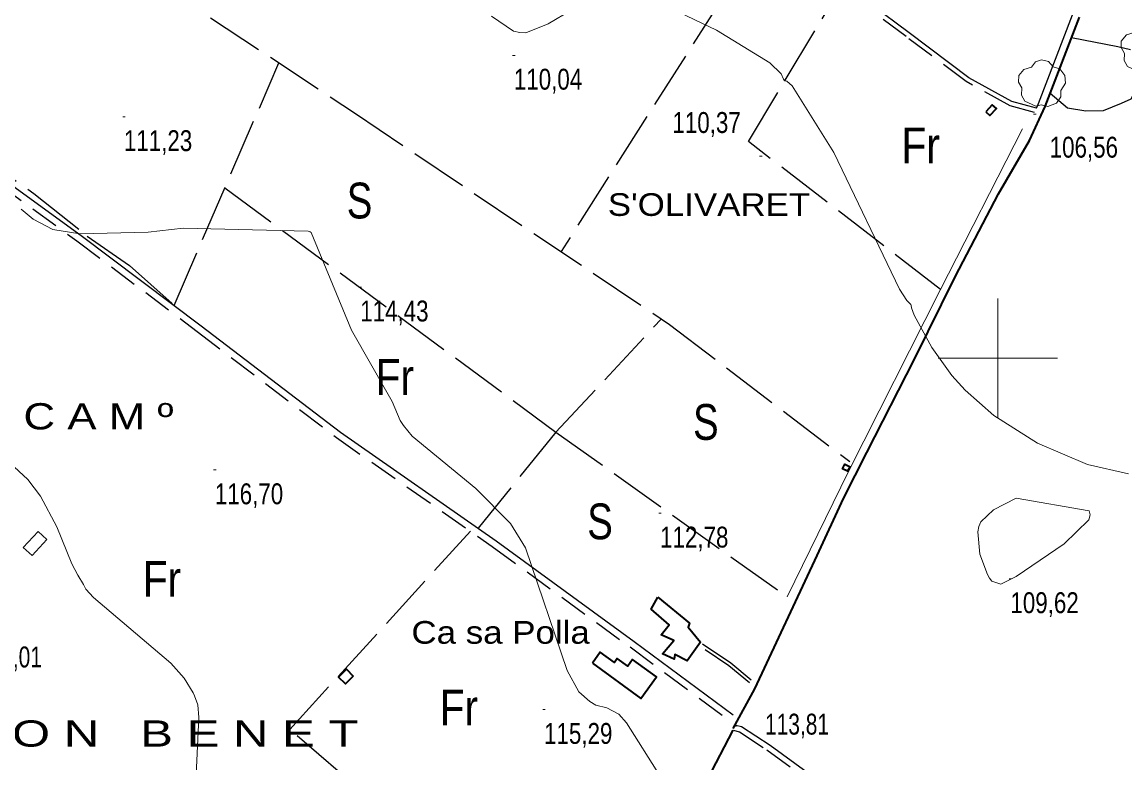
# Model space of a CAD drawing. Extents: x 483840 to 488445, y 4386047 to 4389027.
# Drawn here: x 485591.3 to 486053.3, y 4386830.5 to 4387140.8 of the extents above; entities that cross this region are included whole.
import ezdxf
from ezdxf.enums import TextEntityAlignment as Align

# ---------------------------------------------------------------- set-up
doc = ezdxf.new("R2010")
doc.units = 0
doc.header["$LTSCALE"] = 4
doc.linetypes.add('LONG_DASHED', pattern=[7.5, 6, -1.5])
doc.linetypes.add('MEDIUM_DASHED', pattern=[4.5, 3, -1.5])
for name, color, linetype, lineweight in [('1', 7, 'Continuous', 13), ('21', 7, 'Continuous', 25), ('25', 7, 'LONG_DASHED', 25), ('29', 7, 'Continuous', 13), ('38', 7, 'Continuous', 25), ('47', 7, 'Continuous', 35), ('51', 7, 'Continuous', 13), ('6', 7, 'Continuous', 35), ('7', 7, 'Continuous', 13), ('9', 7, 'Continuous', 13)]:
    doc.layers.add(name, color=color, linetype=linetype, lineweight=lineweight)
doc.layers.add('31', color=7, linetype='Continuous')
doc.layers.add('5', color=7, linetype='Continuous')

msp = doc.modelspace()

# ---------------------------------------------------------------- linework, layer by layer
at = {"layer": '1'}
for p, q in [((486000, 4387025), (486000, 4386975)), ((485975, 4387000), (486025, 4387000))]:
    msp.add_line(p, q, dxfattribs=at)
at = {"layer": '21'}
msp.add_lwpolyline([(485597.97, 4386927.51), (485591.79, 4386920.69), (485595.49, 4386917.34), (485601.67, 4386924.16)], close=True, dxfattribs=at)
at = {"layer": '25'}
for p, q in [((485885.23, 4387151.92), (485817.05, 4387044.68)), ((485654.95, 4387022.15), (485698.85, 4387123.71)), ((485636.25, 4387038.92), (485654.95, 4387022.15)), ((485814.89, 4386969.12), (485782.33, 4386928.83)), ((485814.89, 4386969.12), (485911.82, 4386900.05))]:
    msp.add_line(p, q, dxfattribs=at)
for points in [[(485448.2, 4387293.61), (485543.01, 4387229.64), (485645.26, 4387159.22), (485730.89, 4387102.47), (485862.44, 4387014.22), (485938, 4386956.71)], [(485448.2, 4387168.43), (485452.21, 4387165.66), (485473.09, 4387151.63), (485526.03, 4387117.86), (485569.13, 4387088.05), (485596.24, 4387068.98), (485618.57, 4387051.18), (485636.25, 4387038.92)], [(485976.06, 4387028.86), (485895.5, 4387090.8), (485933.9, 4387154.73)], [(486030.91, 4387134.35), (486050.27, 4387130.61), (486055.65, 4387129.33)], [(486065.23, 4387125.71), (486055.73, 4387108.54), (486051.65, 4387106.65), (486044.18, 4387103.68), (486036.9, 4387103.49), (486029.19, 4387104.8), (486021.89, 4387110.94)], [(485676.23, 4387071.39), (485814.89, 4386969.12), (485859.1, 4387016.47)], [(485833.08, 4386735.63), (485792.72, 4386767.29), (485703.48, 4386844.59), (485779.07, 4386927.62)]]:
    msp.add_lwpolyline(points, dxfattribs=at)
at = {"layer": '29'}
for points in [[(486058.9, 4387120.06), (486054.36, 4387122.18), (486052.95, 4387124.72), (486053.05, 4387127.7), (486051.68, 4387130.11), (486051.72, 4387132.86), (486053.88, 4387135.46), (486057.07, 4387136.46), (486058.72, 4387138.65), (486061.29, 4387139.48), (486064.15, 4387138.83), (486066.1, 4387136.56), (486068.91, 4387135.74), (486071.04, 4387132.89), (486071.28, 4387129.76), (486069.4, 4387126.61), (486069.4, 4387123.93), (486067.58, 4387121.32), (486063.96, 4387119.98), (486061.19, 4387120.61)], [(486015.92, 4387105.59), (486011.38, 4387107.71), (486009.97, 4387110.25), (486010.07, 4387113.23), (486008.7, 4387115.64), (486008.74, 4387118.39), (486010.9, 4387120.99), (486014.09, 4387121.99), (486015.74, 4387124.18), (486018.31, 4387125.01), (486021.17, 4387124.36), (486023.12, 4387122.09), (486025.93, 4387121.27), (486028.06, 4387118.42), (486028.3, 4387115.29), (486026.42, 4387112.14), (486026.42, 4387109.46), (486024.6, 4387106.85), (486020.98, 4387105.51), (486018.21, 4387106.14)]]:
    msp.add_lwpolyline(points, close=True, dxfattribs=at)
at = {"layer": '38'}
for points in [[(485448.2, 4387164.02), (485489.08, 4387138.6), (485538.19, 4387106.13), (485582.81, 4387075.52), (485615.98, 4387051.44), (485666.34, 4387013.57), (485724.65, 4386969.08), (485789.92, 4386923.52), (485847.65, 4386881.4), (485889.12, 4386850.66)], [(486016.14, 4387104.78), (486005.85, 4387107.59), (485987.86, 4387117.51), (485962.83, 4387136.28), (485947.14, 4387147.99)], [(486016.14, 4387104.78), (486017, 4387106.66), (486031.31, 4387143.8)], [(485896.62, 4386865.24), (485888.17, 4386872.27), (485876.32, 4386880.26)], [(485890.29, 4386846.37), (485892.68, 4386845.76), (485904.61, 4386837.94), (485991.43, 4386774.57), (486075.43, 4386714), (486106.83, 4386690.59), (486181.84, 4386636.1)]]:
    msp.add_lwpolyline(points, dxfattribs=at)
at = {"layer": '38', "linetype": 'MEDIUM_DASHED'}
for points in [[(485448.2, 4387160.65), (485487.54, 4387136.19), (485536.59, 4387103.76), (485581.17, 4387073.18), (485614.28, 4387049.14), (485664.62, 4387011.29), (485722.96, 4386966.77), (485788.26, 4386921.19), (485845.96, 4386879.09), (485887.79, 4386848.1)], [(486015.31, 4387102.98), (486005.11, 4387105.76), (485986.79, 4387115.86), (485961.66, 4387134.71), (485946, 4387146.4)], [(485896.05, 4386864.02), (485887.39, 4386871.22), (485875.59, 4386879.18)], [(485889.18, 4386844.24), (485891.73, 4386843.59), (485903.27, 4386836.02), (485990.05, 4386772.67), (486074.05, 4386712.12), (486105.44, 4386688.71), (486180.46, 4386634.2)]]:
    msp.add_lwpolyline(points, dxfattribs=at)
at = {"layer": '47'}
for points in [[(485994.95, 4387103.19), (485996.68, 4387101.62), (485999.4, 4387104.62), (485997.67, 4387106.19)], [(485938.19, 4386954.6), (485937.04, 4386952.67), (485934.95, 4386953.67), (485935.96, 4386955.61)], [(485857.65, 4386899.93), (485870.85, 4386889.01), (485870.3, 4386887.37), (485875.46, 4386881.14), (485869.87, 4386873.27), (485864.66, 4386875.89), (485864.48, 4386874.02), (485859.48, 4386876.27), (485864.29, 4386881.83), (485859, 4386884.23), (485862.28, 4386888.31), (485854.8, 4386894.87)], [(485830.16, 4386872.26), (485850.51, 4386857.56), (485857.03, 4386866.6), (485847.03, 4386873.8), (485845.04, 4386871.05), (485840.59, 4386874.26), (485839.39, 4386872.59), (485833.38, 4386876.89)], [(485729.99, 4386866.94), (485726.7, 4386863.6), (485723.83, 4386866.43), (485727.12, 4386869.77)]]:
    msp.add_lwpolyline(points, close=True, dxfattribs=at)
at = {"layer": '51'}
msp.add_lwpolyline([(486010.3, 4387096.14), (485975.87, 4387028.5), (485937.44, 4386952.59), (485911.82, 4386900.05)], dxfattribs=at)
at = {"layer": '6'}
for points in [[(485889.1, 4386844.91), (485898.22, 4386861.52), (485924.32, 4386917.39), (485935.38, 4386941.3), (485945.1, 4386960.49), (485965.17, 4386999.61), (485982.1, 4387034.09), (486000.35, 4387068.9), (486013.22, 4387091.19), (486019.79, 4387105.48), (486034.18, 4387142.83)], [(485772.9, 4386620.73), (485793.92, 4386659.02), (485816.04, 4386701.22), (485833.41, 4386729.64), (485844.8, 4386751.93), (485852.09, 4386767.68), (485860.52, 4386785.33), (485878.39, 4386823.62), (485889.18, 4386844.24)]]:
    msp.add_lwpolyline(points, dxfattribs=at)
at = {"layer": '7'}
for p, q in [((485796.77, 4387126.88), (485797.77, 4387126.88)), ((486015, 4387102.29), (486016, 4387102.29)), ((485633.42, 4387101.15), (485634.42, 4387101.15)), ((485900.24, 4387084.65), (485901.24, 4387084.65)), ((485732.42, 4387029.8), (485733.42, 4387029.8)), ((485671.52, 4386953.24), (485672.52, 4386953.24)), ((485858.03, 4386935.11), (485859.03, 4386935.11)), ((486004.78, 4386907.64), (486005.78, 4386907.64)), ((485809.43, 4386852.89), (485810.43, 4386852.89)), ((485889.54, 4386845.89), (485890.54, 4386845.89))]:
    msp.add_line(p, q, dxfattribs=at)
at = {"layer": '9'}
for points in [[(485787.89, 4387143.25), (485797.14, 4387137), (485799.71, 4387136.4), (485802.28, 4387136.3), (485811.58, 4387140.07), (485821.6, 4387145.92)], [(485863.47, 4387146.33), (485882.23, 4387137.43), (485904.53, 4387123.76), (485909.27, 4387119.16), (485910.23, 4387116.88), (485910.48, 4387116.49), (485910.74, 4387116.2), (485911.63, 4387116.02)], [(485911.63, 4387116.02), (485913.79, 4387114.14), (485931.37, 4387086.23), (485958.78, 4387028.9), (485961.92, 4387024.25), (485963.3, 4387022.84), (485963.54, 4387022.49), (485963.71, 4387022.16), (485963.81, 4387021.12), (485964.94, 4387018.01), (485972.42, 4387004.55), (485980.69, 4386992.85), (485986.31, 4386986.67), (485998.34, 4386976.07), (486016.61, 4386964.39), (486037.6, 4386955.56), (486054.78, 4386951.66)], [(485824.56, 4386860.33), (485819.64, 4386869.25), (485802.14, 4386920.56), (485795.81, 4386930.79), (485781.34, 4386945.49), (485754.74, 4386967.37), (485751.09, 4386971.81), (485749.7, 4386973.91), (485746.27, 4386981.97), (485729.24, 4387011.78), (485712.42, 4387052.72), (485712.02, 4387052.96), (485711.73, 4387053.06), (485711.07, 4387053.2), (485658.8, 4387054.48), (485644.14, 4387052.82), (485615.43, 4387052.06), (485604.19, 4387053.99), (485595.88, 4387058.29), (485590.9, 4387062.51)], [(485663.95, 4386819.49), (485665.38, 4386849.5), (485664.96, 4386854.88), (485663.56, 4386858.7), (485662.98, 4386859.88), (485659.22, 4386865.99), (485653.55, 4386872.38), (485621.21, 4386899.77), (485617.93, 4386903.37), (485617.02, 4386905.32), (485614.65, 4386909.12), (485612.15, 4386913.89), (485605.9, 4386929.37), (485599.05, 4386942.29), (485593.64, 4386949.28), (485559.39, 4386980.94)], [(485858.51, 4386825.06), (485844.45, 4386847.38), (485841.28, 4386851), (485836.24, 4386853.64), (485831.66, 4386854.76), (485829.12, 4386856.21), (485824.56, 4386860.33)]]:
    msp.add_lwpolyline(points, dxfattribs=at)
msp.add_lwpolyline([(486007.74, 4386941.36), (486038.24, 4386936.09), (486038.65, 4386934.38), (486038.08, 4386932.34), (486027.73, 4386922.29), (486007.69, 4386908.64), (486001.24, 4386905.41), (485997.52, 4386906.68), (485996.56, 4386907.86), (485995.62, 4386909.39), (485992.51, 4386917.92), (485991.61, 4386927.39), (485992.08, 4386929.52), (485992.86, 4386931.44), (485998.26, 4386936.58)], close=True, dxfattribs=at)

# ---------------------------------------------------------------- texts
at = {"layer": '31'}
for s, width, p in [('Fr', 0.85, (485967.69, 4387081.66)), ('S', 0.8, (485732.64, 4387058.57)), ('Fr', 0.85, (485747.41, 4386984.67)), ('S', 0.8, (485877.7, 4386965.85)), ('S', 0.8, (485833.38, 4386924.2)), ('Fr', 0.85, (485649.87, 4386900.1)), ('Fr', 0.85, (485774.27, 4386846.26))]:
    msp.add_text(s, height=15, dxfattribs=dict(at, width=width)).set_placement(p, align=Align.CENTER)
at = {"layer": '5'}
for s, height, width, p in [("S'OLIVARET", 9.5, 1.15, (485921.41, 4387059.64)), ('B A I X   D E S   C A M º', 10.99, 1.25, (485654.69, 4386970.21)), ('S O N   B E N E T', 10.99, 1.4, (485732.21, 4386837.36))]:
    msp.add_text(s, height=height, dxfattribs=dict(at, width=width)).set_placement(p, align=Align.RIGHT)
at = {"layer": '5', "width": 1.15}
msp.add_text('Ca sa Polla', height=9.5, dxfattribs=at).set_placement((485754.38, 4386880.46))
at = {"layer": '7'}
for s, width, p in [('110,04', 0.8, (485797.27, 4387112.51)), ('110,37', 0.8, (485863.7, 4387094.37)), ('111,23', 0.8, (485633.92, 4387086.78)), ('106,56', 0.8, (486021.72, 4387084.04)), ('114,43', 0.8, (485732.92, 4387015.43)), ('116,70', 0.8, (485672.02, 4386938.87)), ('112,78', 0.8, (485858.53, 4386920.74)), ('109,62', 0.8, (486005.28, 4386893.27)), ('121,01', 0.75, (485572.75, 4386870.53)), ('113,81', 0.75, (485902.47, 4386842.4)), ('115,29', 0.8, (485809.93, 4386838.52))]:
    msp.add_text(s, height=8.75, dxfattribs=dict(at, width=width)).set_placement(p)

doc.saveas('drawing.dxf')
